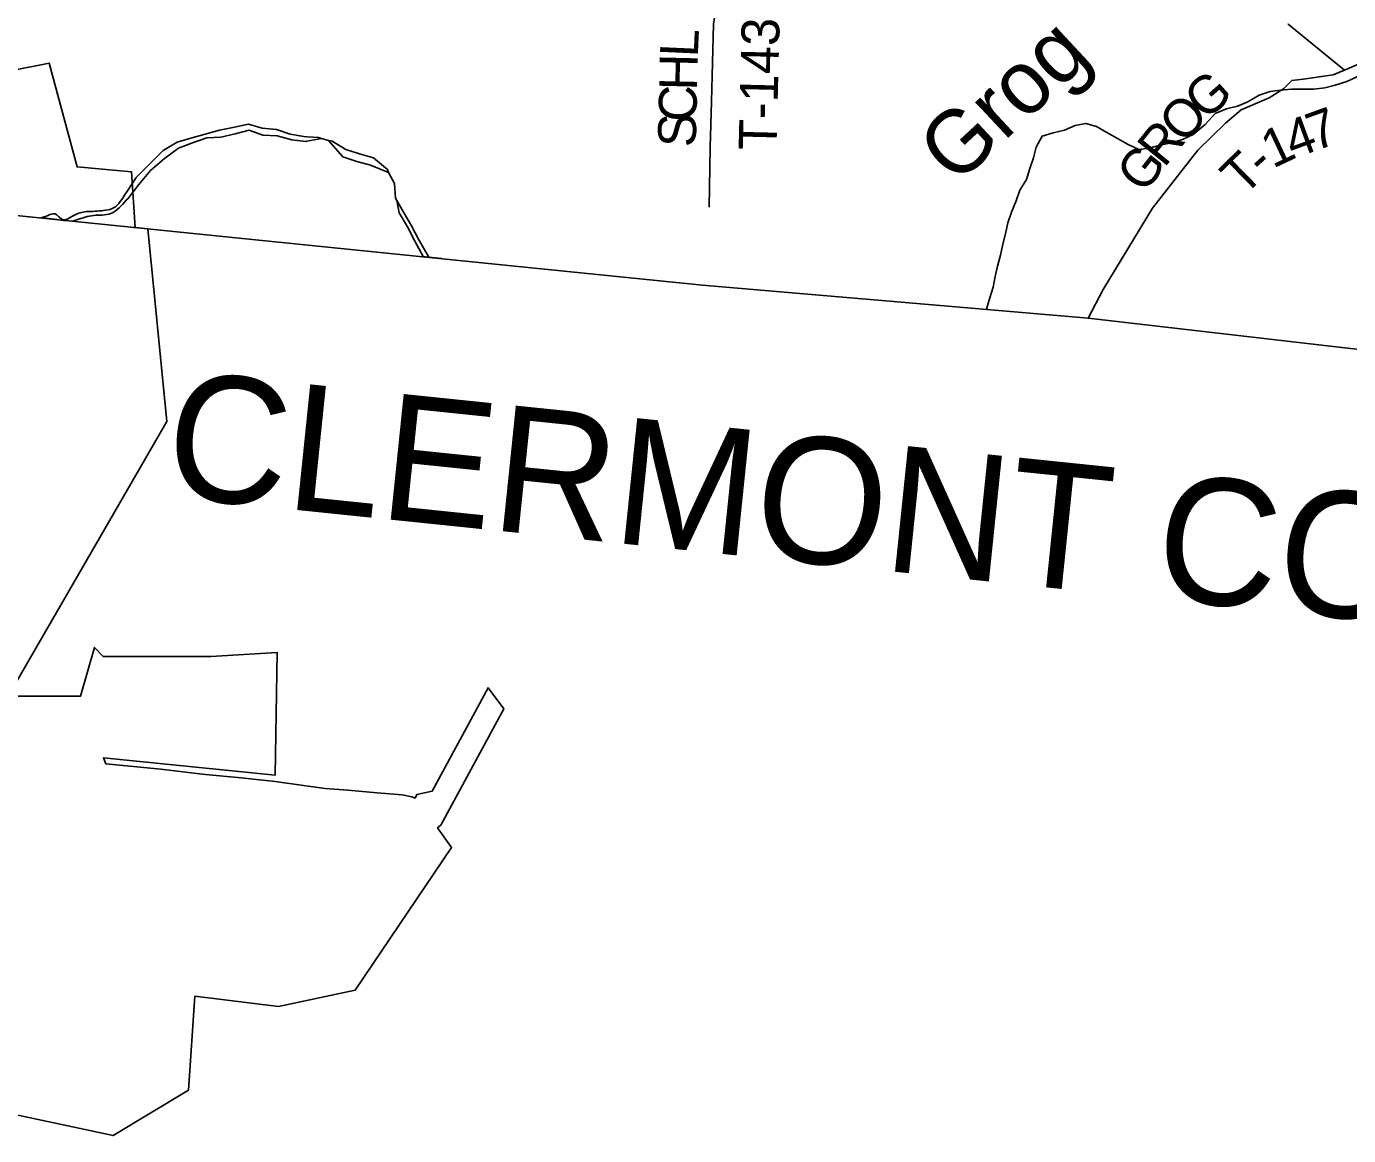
# Model space of a CAD drawing. Extents: x 1310247 to 1664935, y 284496 to 704931.
# Drawn here: x 1473471 to 1483933, y 460118 to 468897 of the extents above; entities that cross this region are included whole.
import ezdxf

# ---------------------------------------------------------------- set-up
doc = ezdxf.new("R2010")
doc.units = 0
for name, color, linetype in [('GM_X_Adjacent_County', 7, 'Continuous'), ('GM_X_Adjacent_County_Text', 7, 'Continuous'), ('GM_X_County_Subdivision_Text', 7, 'Continuous'), ('GM_X_Major_Lake_Text', 7, 'Continuous'), ('GM_X_Minor_Lake', 7, 'Continuous'), ('GM_X_Minor_Lake_Text', 7, 'Continuous'), ('GM_X_Minor_River_Text', 7, 'Continuous'), ('GM_X_Township', 7, 'Continuous'), ('GM_X_Township_Subdivision', 7, 'Continuous')]:
    doc.layers.add(name, color=color, linetype=linetype)

msp = doc.modelspace()

# ---------------------------------------------------------------- linework, layer by layer
at = {"layer": 'GM_X_Adjacent_County'}
msp.add_lwpolyline([(1498611, 464829), (1491561, 465550), (1489139, 465776), (1486709, 466029), (1481873, 466588), (1478820, 466849), (1476763, 467058), (1473103, 467430)], dxfattribs=at)
at = {"layer": 'GM_X_Adjacent_County_Text'}
msp.add_lwpolyline([(1473103, 467430), (1476763, 467058), (1478820, 466849), (1481873, 466588), (1486709, 466029), (1489139, 465776), (1491561, 465550), (1498611, 464829)], dxfattribs=at)
at = {"layer": 'GM_X_County_Subdivision_Text'}
for points in [[(1478874, 467466), (1478882, 467938), (1478892, 468303), (1478908, 468916), (1479074, 469942), (1479290, 471320)], [(1483454, 468917), (1483455, 468916), (1483902, 468552)], [(1481873, 466588), (1481992, 466814), (1482382, 467459), (1482739, 467917), (1482959, 468132), (1483083, 468236), (1483304, 468332), (1483419, 468403), (1483485, 468469), (1483574, 468481), (1483811, 468513), (1483902, 468552), (1484016, 468602)]]:
    msp.add_lwpolyline(points, dxfattribs=at)
at = {"layer": 'GM_X_Major_Lake_Text'}
msp.add_lwpolyline([(1473319, 468541), (1473650, 468607), (1473872, 467785), (1474301, 467747), (1474331, 467305), (1474431, 467295), (1474582, 465770), (1473325, 463597), (1473899, 463597), (1474010, 463982), (1474079, 463910), (1474929, 463910), (1475456, 463941), (1475439, 462971), (1474080, 463108), (1474098, 463060), (1474534, 463018), (1474819, 462985), (1474888, 462977), (1475170, 462949), (1475440, 462921), (1475663, 462888), (1475834, 462865), (1476013, 462853), (1476247, 462832), (1476444, 462815), (1476520, 462800), (1476546, 462789), (1476561, 462818), (1476682, 462845), (1477124, 463663), (1477248, 463496), (1476751, 462576), (1476724, 462554), (1476834, 462399), (1476071, 461269), (1475466, 461140), (1474804, 461221), (1474752, 460478), (1474157, 460118), (1472460, 460481)], dxfattribs=at)
at = {"layer": 'GM_X_Minor_River_Text'}
msp.add_line((1476655, 467070), (1476611, 467075), dxfattribs=at)
for points in [[(1484017, 468506), (1483918, 468462), (1483827, 468433), (1483744, 468412)], [(1483744, 468412), (1483658, 468400), (1483481, 468402), (1483395, 468392), (1483312, 468383), (1483226, 468352), (1483136, 468300), (1483054, 468267), (1482967, 468246), (1482878, 468207), (1482798, 468120), (1482703, 468042), (1482618, 468003), (1482535, 467976), (1482449, 467960), (1482356, 467933), (1482273, 467924), (1482188, 467962), (1482104, 468011), (1482021, 468059), (1481939, 468106), (1481854, 468130), (1481769, 468113), (1481684, 468076), (1481596, 468055), (1481509, 468029), (1481461, 467941), (1481440, 467857), (1481410, 467772), (1481385, 467686), (1481331, 467602), (1481302, 467517), (1481266, 467427), (1481237, 467343), (1481217, 467255), (1481198, 467173), (1481180, 467088), (1481155, 467000), (1481137, 466918), (1481122, 466834), (1481094, 466748), (1481067, 466659)], [(1474246, 467561), (1474271, 467595), (1474339, 467702), (1474445, 467808), (1474554, 467915), (1474663, 467981), (1474772, 468012), (1474885, 468044), (1474998, 468076), (1475118, 468100), (1475229, 468125), (1475337, 468093), (1475449, 468081), (1475559, 468045), (1475667, 468026), (1475692, 468024)], [(1474262, 467524), (1474274, 467534), (1474360, 467647), (1474453, 467756), (1474563, 467851), (1474674, 467935), (1474785, 467975), (1474898, 468016), (1475009, 468022), (1475122, 468048), (1475234, 468077), (1475342, 468037), (1475454, 468031), (1475570, 467999), (1475682, 467987), (1475691, 467989)], [(1475691, 467989), (1475806, 468011)], [(1475692, 468024), (1475781, 468018), (1475806, 468011)], [(1475806, 468011), (1475862, 467995)], [(1475862, 467995), (1475975, 467866), (1476085, 467828), (1476193, 467799), (1476335, 467740)], [(1475862, 467995), (1475889, 467988), (1475998, 467922), (1476106, 467888), (1476218, 467856), (1476327, 467764), (1476335, 467740)], [(1476335, 467740), (1476383, 467653), (1476391, 467539), (1476402, 467519)], [(1476402, 467519), (1476421, 467422), (1476487, 467311), (1476542, 467202), (1476611, 467075)], [(1476402, 467519), (1476455, 467428), (1476518, 467318), (1476576, 467209), (1476655, 467070)], [(1473481, 467391), (1473484, 467391)], [(1473582, 467383), (1473621, 467379), (1473693, 467372), (1473765, 467361), (1473840, 467356)], [(1476655, 467070), (1476758, 467060)]]:
    msp.add_lwpolyline(points, dxfattribs=at)
for points in [[(1474246, 467561), (1474145, 467453), (1474081, 467441), (1474014, 467434), (1473946, 467432), (1473895, 467422), (1473830, 467392), (1473757, 467369), (1473698, 467413), (1473634, 467399), (1473583, 467382)], [(1474262, 467524), (1474138, 467417), (1474071, 467404), (1474021, 467403), (1473952, 467392), (1473886, 467372), (1473839, 467356)]]:
    msp.add_spline(points, degree=3, dxfattribs=at)
at = {"layer": 'GM_X_Township'}
msp.add_lwpolyline([(1498611, 464829), (1491561, 465550), (1489139, 465776), (1486709, 466029), (1481873, 466588), (1478820, 466849), (1476763, 467058), (1473103, 467430)], dxfattribs=at)

# ---------------------------------------------------------------- texts
at = {"layer": 'GM_X_Minor_Lake'}
msp.add_text('CLERMONT COUNTY', height=1000, rotation=354.1005, dxfattribs=at).set_placement((1474544, 465180))
at = {"layer": 'GM_X_Minor_Lake_Text'}
msp.add_text('Grog', height=500, rotation=43.0014, dxfattribs=at).set_placement((1480826, 467630))
at = {"layer": 'GM_X_Township_Subdivision'}
for s, rotation, p in [('T-143', 88.5956, (1479406, 467915)), ('L', 87.4064, (1478783, 468650)), ('H', 88.7031, (1478777, 468388)), ('G', 41.407, (1482801, 468145)), ('C', 88.7119, (1478772, 468141)), ('O', 46.4091, (1482624, 467959)), ('S', 88.717, (1478767, 467939)), ('4', 20.2125, (1483494, 467846)), ('7', 19.7301, (1483667, 467909)), ('R', 51.1439, (1482474, 467772)), ('1', 25.1731, (1483333, 467770)), ('G', 51.9199, (1482312, 467565)), ('T', 44.3394, (1483103, 467545)), ('-', 42.0568, (1483261, 467700))]:
    msp.add_text(s, height=300, rotation=rotation, dxfattribs=at).set_placement(p)

doc.saveas('drawing.dxf')
